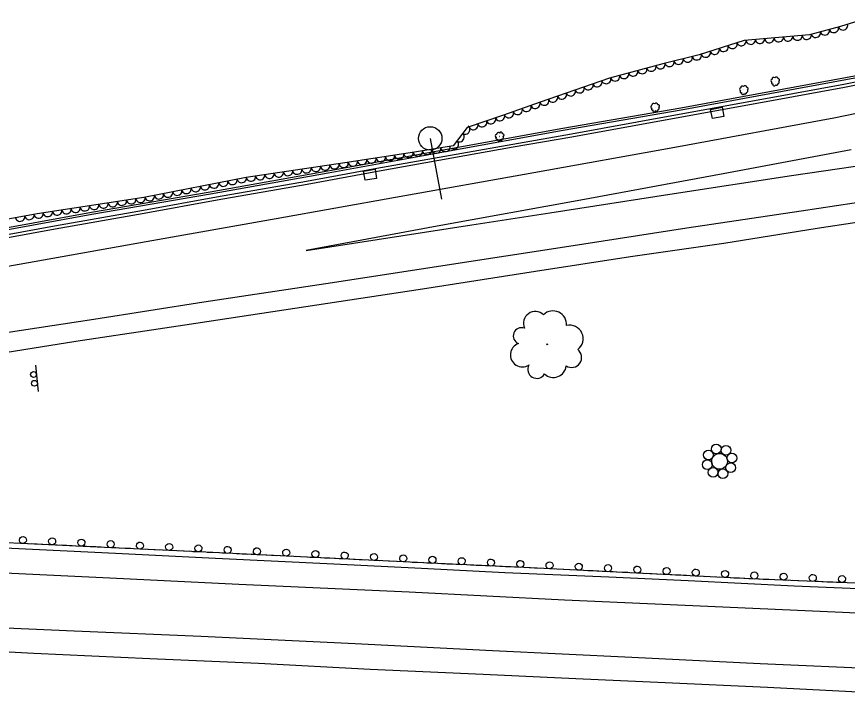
# Model space of a CAD drawing. Extents: x 1722896 to 1754269, y 648279 to 666297.
# Drawn here: x 1738778 to 1739132.5, y 649774.9 to 650063.4 of the extents above; entities that cross this region are included whole.
import ezdxf

# ---------------------------------------------------------------- set-up
doc = ezdxf.new("R2010")
doc.units = 0
for name, color, linetype in [('DESIGN - PUBLIC HEARING - Shapes', 7, 'Continuous'), ('DESIGN - SCRATCH - User 1', 7, 'Continuous'), ('SURVEY - CENTERLINE - Preliminary Text', 7, 'Continuous'), ('SURVEY - DRAINAGE - Natural Features', 7, 'Continuous'), ('SURVEY - DTM - Breaklines', 7, 'Continuous'), ('SURVEY - VEGETATION - Features with Text', 7, 'Continuous')]:
    doc.layers.add(name, color=color, linetype=linetype)

msp = doc.modelspace()

# ---------------------------------------------------------------- linework, layer by layer
at = {"layer": 'DESIGN - PUBLIC HEARING - Shapes'}
for p, q in [((1738954.48, 650011.41), (1738959.36, 649985.4)), ((1738954.52, 650011.4), (1738954.52, 650011.4)), ((1738786.07, 649914.52), (1738787.14, 649903.37))]:
    msp.add_line(p, q, dxfattribs=at)
for centre, radius in [((1738954.48, 650011.41), 5), ((1738785.22, 649910.6), 1.25), ((1738785.57, 649906.86), 1.25)]:
    msp.add_circle(centre, radius, dxfattribs=at)
at = {"layer": 'DESIGN - SCRATCH - User 1'}
for points in [[(1739165.44, 650041.24), (1739130.98, 650034.44), (1739099.17, 650028.57), (1739056.03, 650020.7), (1739014.73, 650013.17), (1738989.7, 650008.86), (1738931.69, 649998.58), (1738901.75, 649993.05), (1738863.31, 649986.3), (1738832.15, 649980.63), (1738794.13, 649973.87), (1738746.76, 649965.29), (1738710.58, 649958.87), (1738666.82, 649951.25), (1738625.37, 649944.07), (1738583.53, 649937.19), (1738528.06, 649928.83), (1738484.21, 649922.86), (1738441.88, 649917.76), (1738411.04, 649914.73)], [(1737899.12, 649907.41), (1737949.36, 649906.26), (1738024.57, 649904.54), (1738102.12, 649902.84), (1738178.13, 649902.74), (1738281.07, 649906.71), (1738433.78, 649919.22), (1738507.8, 649928.18), (1738584.04, 649939.46), (1738634.33, 649947.89), (1738685.27, 649957.14), (1738760.21, 649969.99), (1738810.13, 649979.02), (1738860.7, 649987.79), (1738910.94, 649996.76), (1738961.03, 650005.74), (1739011.25, 650014.86), (1739061.53, 650023.58), (1739137.27, 650037.57)], [(1737899.14, 649908.28), (1737949.38, 649907.13), (1738024.59, 649905.41), (1738102.13, 649903.7), (1738178.11, 649903.61), (1738281.02, 649907.58), (1738433.69, 649920.09), (1738507.68, 649929.04), (1738583.9, 649940.32), (1738634.18, 649948.74), (1738685.12, 649957.99), (1738760.06, 649970.85), (1738809.97, 649979.88), (1738860.55, 649988.64), (1738910.79, 649997.61), (1738960.88, 650006.6), (1739011.1, 650015.71), (1739061.37, 650024.43), (1739137.1, 650038.42)], [(1739165.7, 650039.98), (1739131.22, 650033.18), (1739099.4, 650027.31), (1739056.26, 650019.43), (1739014.95, 650011.9), (1738989.92, 650007.6), (1738931.92, 649997.32), (1738901.98, 649991.79), (1738863.53, 649985.04), (1738832.38, 649979.37), (1738794.36, 649972.61), (1738746.99, 649964.02), (1738710.8, 649957.61), (1738667.04, 649949.99), (1738625.58, 649942.81), (1738583.73, 649935.92), (1738528.24, 649927.56), (1738484.37, 649921.59), (1738442.02, 649916.48), (1738411.15, 649913.46)], [(1739142.73, 649821.22), (1739091.11, 649823.36), (1739042.53, 649825.82), (1738994.48, 649828.17), (1738954.69, 649830.01), (1738907.78, 649832.31), (1738858.79, 649834.68), (1738812.38, 649836.95), (1738764.69, 649839.2), (1738715.76, 649841.44), (1738671.14, 649843.43), (1738607.34, 649846.57), (1738555.24, 649849.07), (1738494.43, 649852), (1738477.8, 649852.85)], [(1738782.85, 649838.34), (1738778.26, 649838.56)], [(1738786.8, 649838.16), (1738784.45, 649838.27)], [(1738789.15, 649838.04), (1738786.8, 649838.16)], [(1738795.34, 649837.75), (1738790.75, 649837.97)], [(1738799.29, 649837.57), (1738796.94, 649837.68)], [(1738801.63, 649837.45), (1738799.29, 649837.57)], [(1738807.83, 649837.16), (1738803.23, 649837.38)], [(1738811.77, 649836.97), (1738809.42, 649837.09)], [(1738814.12, 649836.86), (1738812.38, 649836.95), (1738811.77, 649836.97)], [(1738820.31, 649836.56), (1738815.72, 649836.78)], [(1738824.26, 649836.37), (1738821.91, 649836.48)], [(1738826.6, 649836.25), (1738824.26, 649836.37)], [(1738832.8, 649835.95), (1738828.2, 649836.17)], [(1738836.74, 649835.76), (1738834.39, 649835.87)], [(1738839.09, 649835.64), (1738836.74, 649835.76)], [(1738845.28, 649835.34), (1738840.69, 649835.57)], [(1738849.23, 649835.15), (1738846.88, 649835.26)], [(1738851.57, 649835.03), (1738849.23, 649835.15)], [(1738857.77, 649834.73), (1738853.17, 649834.95)], [(1738861.71, 649834.54), (1738859.36, 649834.65)], [(1738864.06, 649834.43), (1738861.71, 649834.54)], [(1738870.25, 649834.13), (1738865.66, 649834.35)], [(1738874.2, 649833.94), (1738871.85, 649834.05)], [(1738876.54, 649833.82), (1738874.2, 649833.94)], [(1738882.74, 649833.52), (1738878.14, 649833.74)], [(1738886.68, 649833.33), (1738884.33, 649833.44)], [(1738889.03, 649833.22), (1738886.68, 649833.33)], [(1738895.22, 649832.92), (1738890.63, 649833.14)], [(1738899.17, 649832.73), (1738896.82, 649832.84)], [(1738901.52, 649832.61), (1738899.17, 649832.73)], [(1738907.71, 649832.31), (1738903.11, 649832.54)], [(1738911.65, 649832.12), (1738909.31, 649832.23)], [(1738914, 649832), (1738911.65, 649832.12)], [(1738920.19, 649831.7), (1738915.6, 649831.93)], [(1738924.14, 649831.51), (1738921.79, 649831.62)], [(1738926.49, 649831.39), (1738924.14, 649831.51)], [(1738932.68, 649831.09), (1738928.08, 649831.31)], [(1738936.62, 649830.9), (1738934.28, 649831.01)], [(1738938.97, 649830.78), (1738936.62, 649830.9)], [(1738945.16, 649830.48), (1738940.57, 649830.7)], [(1738949.11, 649830.28), (1738946.76, 649830.4)], [(1738951.46, 649830.17), (1738949.11, 649830.28)], [(1738957.65, 649829.87), (1738954.69, 649830.01), (1738953.05, 649830.09)], [(1738961.59, 649829.69), (1738959.25, 649829.8)], [(1738963.94, 649829.58), (1738961.59, 649829.69)], [(1738970.14, 649829.29), (1738965.54, 649829.51)], [(1738974.08, 649829.11), (1738971.73, 649829.22)], [(1738976.43, 649829), (1738974.08, 649829.11)], [(1738982.62, 649828.71), (1738978.03, 649828.93)], [(1738986.57, 649828.53), (1738984.22, 649828.64)], [(1738988.92, 649828.42), (1738986.57, 649828.53)], [(1738995.11, 649828.13), (1738994.48, 649828.17), (1738990.51, 649828.35)], [(1738999.05, 649827.94), (1738996.71, 649828.06)], [(1739001.4, 649827.83), (1738999.05, 649827.94)], [(1739007.59, 649827.53), (1739003, 649827.75)], [(1739011.54, 649827.33), (1739009.19, 649827.45)], [(1739013.89, 649827.22), (1739011.54, 649827.33)], [(1739020.08, 649826.92), (1739015.48, 649827.14)], [(1739024.02, 649826.72), (1739021.68, 649826.84)], [(1739026.37, 649826.61), (1739024.02, 649826.72)], [(1739032.56, 649826.31), (1739027.97, 649826.53)], [(1739036.51, 649826.11), (1739034.16, 649826.23)], [(1739038.86, 649826), (1739036.51, 649826.11)], [(1739045.05, 649825.69), (1739042.53, 649825.82), (1739040.45, 649825.92)], [(1739048.99, 649825.49), (1739046.65, 649825.61)], [(1739051.34, 649825.37), (1739048.99, 649825.49)], [(1739057.53, 649825.06), (1739052.94, 649825.29)], [(1739061.48, 649824.86), (1739059.13, 649824.98)], [(1739063.82, 649824.74), (1739061.48, 649824.86)], [(1739070.02, 649824.43), (1739065.42, 649824.66)], [(1739073.96, 649824.23), (1739071.61, 649824.35)], [(1739076.31, 649824.11), (1739073.96, 649824.23)], [(1739082.5, 649823.8), (1739077.91, 649824.03)], [(1739086.45, 649823.59), (1739084.1, 649823.71)], [(1739088.79, 649823.48), (1739086.45, 649823.59)], [(1739094.99, 649823.2), (1739091.11, 649823.36), (1739090.39, 649823.4)], [(1739098.93, 649823.03), (1739096.58, 649823.13)], [(1739101.28, 649822.94), (1739098.93, 649823.03)], [(1739107.48, 649822.68), (1739102.88, 649822.87)], [(1739111.42, 649822.52), (1739109.07, 649822.61)], [(1739113.77, 649822.42), (1739111.42, 649822.52)], [(1739119.97, 649822.16), (1739115.37, 649822.35)], [(1739123.91, 649822), (1739121.56, 649822.09)], [(1739126.26, 649821.9), (1739123.91, 649822)], [(1739132.45, 649821.64), (1739127.86, 649821.83)]]:
    msp.add_lwpolyline(points, dxfattribs=at)
for centre, start, end in [((1738780.65, 649839.95), 20.5537, 20.5438), ((1738793.14, 649839.36), 20.5537, 20.5438), ((1738805.62, 649838.77), 20.5537, 20.5438), ((1738818.11, 649838.17), 20.4672, 20.4573), ((1738830.59, 649837.56), 20.4672, 20.4573), ((1738843.08, 649836.95), 20.4672, 20.4573), ((1738855.56, 649836.34), 20.4672, 20.4573), ((1738868.05, 649835.73), 20.4882, 20.4784), ((1738880.53, 649835.13), 20.4882, 20.4784), ((1738893.02, 649834.52), 20.4882, 20.4784), ((1738905.51, 649833.92), 20.4882, 20.4784), ((1738917.99, 649833.31), 20.4537, 20.4439), ((1738930.48, 649832.7), 20.4537, 20.4439), ((1738942.96, 649832.09), 20.4537, 20.4439), ((1738955.44, 649831.48), 20.6077, 20.5979), ((1738967.93, 649830.9), 20.6077, 20.5979), ((1738980.42, 649830.32), 20.6077, 20.5979), ((1738992.9, 649829.74), 20.6077, 20.5979), ((1739005.39, 649829.13), 20.4667, 20.4568), ((1739017.88, 649828.52), 20.4667, 20.4568), ((1739030.36, 649827.92), 20.4667, 20.4568), ((1739042.85, 649827.31), 20.3606, 20.3508), ((1739055.33, 649826.67), 20.3606, 20.3508), ((1739067.82, 649826.04), 20.3606, 20.3508), ((1739080.3, 649825.41), 20.3606, 20.3508), ((1739092.77, 649824.79), 20.8834, 20.8736), ((1739105.26, 649824.27), 20.8834, 20.8736), ((1739117.75, 649823.75), 20.8834, 20.8736), ((1739130.24, 649823.24), 20.8834, 20.8736)]:
    msp.add_arc(centre, 1.5, start, end, dxfattribs=at)
at = {"layer": 'SURVEY - CENTERLINE - Preliminary Text'}
for points in [[(1737898.91, 649892.43), (1737953.75, 649891.08), (1738010.41, 649889.37), (1738096.35, 649887.43), (1738152.69, 649887.36), (1738208.69, 649888.47), (1738262.24, 649890.56), (1738310.03, 649893.35), (1738369.39, 649897.57), (1738439.79, 649903.86), (1738518.15, 649913.58), (1738577.48, 649922.72), (1738655.74, 649935.95), (1738714.73, 649946.29), (1738785.46, 649958.86), (1738833.31, 649967.36), (1738888.77, 649977.16), (1738939.63, 649986.35), (1738998.69, 649996.86), (1739058.88, 650007.64), (1739126.66, 650020.17), (1739186.76, 650032.5)], [(1739134.18, 650006.57), (1739079.55, 649996.21), (1739018.72, 649985.01), (1738957.4, 649973.98), (1738901.61, 649963.56), (1738972.2, 649974.46), (1739005.46, 649979.58), (1739056.67, 649987.62), (1739108.63, 649995.59), (1739155.46, 650002.46)], [(1739158.05, 649987.22), (1739112.8, 649980.27), (1739063.98, 649973.11), (1739013.69, 649965.25), (1738959.92, 649957.04), (1738912.75, 649949.67), (1738857.83, 649941.44), (1738810.89, 649934.15), (1738755.64, 649925.66), (1738686.63, 649914.4), (1738626.16, 649904.79), (1738569.17, 649896.8), (1738497.19, 649887.31), (1738429.1, 649879.79), (1738367.68, 649874.16)], [(1739170.4, 649980.59), (1739119.58, 649972.87), (1739079.82, 649966.58), (1739039.97, 649960.89), (1738999.36, 649954.52), (1738951.17, 649947.07), (1738901.37, 649939.43), (1738849.78, 649931.61), (1738803.22, 649924.71), (1738758.68, 649917.58), (1738703.57, 649909.01), (1738647.77, 649901), (1738587.4, 649893.02), (1738529.18, 649885.96), (1738465.42, 649878.68), (1738410.17, 649873.34)], [(1738406.77, 649853.39), (1738441.15, 649852.48), (1738466.25, 649851.24), (1738496.51, 649849.66), (1738536.62, 649847.88), (1738583.32, 649845.4), (1738638.96, 649842.93), (1738684.42, 649840.66), (1738732.36, 649838.23), (1738775.95, 649836.39), (1738820.14, 649834.34), (1738862.92, 649832.21), (1738913.41, 649829.8), (1738950.8, 649827.86), (1738986.3, 649826.12), (1739030.64, 649824.15), (1739064.5, 649822.6), (1739109.84, 649820.41), (1739160.88, 649818.21)], [(1739147.53, 649784.79), (1739095.31, 649787.01), (1739040.47, 649789.8), (1738981.09, 649792.6), (1738922.43, 649795.6), (1738856.74, 649798.72), (1738802.47, 649801.02), (1738744.31, 649803.59), (1738678.28, 649806.87), (1738617.64, 649809.88), (1738556.53, 649812.93), (1738473.08, 649816.94), (1738408.52, 649820.02), (1738312.88, 649824.35), (1738249.49, 649827.18), (1738191.2, 649829.95), (1738123.89, 649833.13), (1738054.3, 649836.42), (1737970.89, 649840.1), (1737912.97, 649842.74)], [(1738409.87, 649843.24), (1738464.17, 649840.75), (1738522.62, 649837.67), (1738593.07, 649834.61), (1738654.13, 649831.49), (1738721.65, 649828.12), (1738775.98, 649825.75), (1738817.74, 649823.73), (1738872.82, 649821.09), (1738945.48, 649817.8), (1739011.8, 649814.44), (1739072.95, 649811.65), (1739130.41, 649809.17), (1739183.71, 649806.62)], [(1739139.92, 649774.88), (1739098.38, 649776.9), (1739054.69, 649778.92), (1739016.65, 649780.65), (1738977.1, 649782.46), (1738928.88, 649784.6), (1738881.2, 649787.17), (1738834.76, 649789.23), (1738785.36, 649791.52), (1738745.56, 649793.66), (1738707.52, 649795.29), (1738660.93, 649797.53), (1738630, 649798.59), (1738590.86, 649800.86), (1738546.95, 649803.11), (1738506.19, 649805.23), (1738466.74, 649806.89), (1738421.11, 649808.98)]]:
    msp.add_lwpolyline(points, dxfattribs=at)
at = {"layer": 'SURVEY - DRAINAGE - Natural Features'}
for p, q in [((1739076.99, 650022.28), (1739076.99, 650022.28)), ((1738928.8, 649995.9), (1738928.8, 649995.9))]:
    msp.add_line(p, q, dxfattribs=at)
for points in [[(1739074.9, 650019.85), (1739074.16, 650023.78), (1739079.07, 650024.71), (1739079.81, 650020.78), (1739074.9, 650019.85)], [(1738926.65, 649993.52), (1738926.01, 649997.47), (1738930.95, 649998.27), (1738931.59, 649994.32), (1738926.65, 649993.52)]]:
    msp.add_lwpolyline(points, dxfattribs=at)
at = {"layer": 'SURVEY - DTM - Breaklines'}
for centre, radius in [((1739073.23, 649876.24), 2.08), ((1739076.53, 649878.78), 2.08), ((1739080.66, 649878.24), 2.08), ((1739072.69, 649872.11), 2.08), ((1739077.96, 649873.52), 3.36), ((1739083.2, 649874.94), 2.08), ((1739075.22, 649868.81), 2.08), ((1739079.36, 649868.27), 2.08), ((1739082.66, 649870.81), 2.08)]:
    msp.add_circle(centre, radius, dxfattribs=at)
at = {"layer": 'SURVEY - VEGETATION - Features with Text'}
msp.add_lwpolyline([(1739143.3, 650063.4), (1739129.52, 650059.2), (1739116.27, 650055.62), (1739088.39, 650053.17), (1739069.29, 650047.01), (1739053.75, 650043.26), (1739031.05, 650037.15), (1739001.42, 650026.83), (1738985.69, 650021.29), (1738970.27, 650016.1), (1738964.28, 650008.19), (1738947.79, 650005.48), (1738917.98, 650000.92), (1738875.91, 649994.72), (1738832.33, 649986.14), (1738786.76, 649979.18), (1738742.94, 649971.29)], dxfattribs=at)
for centre, radius in [((1739101.69, 650035.82), 0.022), ((1739088.31, 650032.11), 0.022), ((1739050.45, 650024.69), 0.022), ((1738984.11, 650012.25), 0.022), ((1739004.35, 649923.47), 0.179)]:
    msp.add_circle(centre, radius, dxfattribs=at)
for centre, radius, start, end in [((1739101.07, 650036.71), 0.719, 47.0107, 184.5349), ((1739102.2, 650036.92), 0.714, 357.9065, 153.745), ((1739087.7, 650033.01), 0.719, 47.0107, 184.5349), ((1739088.83, 650033.22), 0.714, 357.9065, 153.745), ((1739100.44, 650036.03), 0.631, 97.958, 254.7469), ((1739100.49, 650035.05), 0.433, 120.0741, 298.8198), ((1739101.3, 650034.46), 0.629, 160.0948, 353.5145), ((1739102.36, 650034.57), 0.479, 202.7135, 20.0326), ((1739102.72, 650035.41), 0.679, 278.0005, 44.8462), ((1739103.04, 650036.39), 0.527, 288.1594, 103.1597), ((1739087.07, 650032.33), 0.631, 97.958, 254.7469), ((1739087.12, 650031.34), 0.433, 120.0741, 298.8198), ((1739087.92, 650030.75), 0.629, 160.0948, 353.5145), ((1739088.99, 650030.87), 0.479, 202.7135, 20.0326), ((1739089.34, 650031.7), 0.679, 278.0005, 44.8462), ((1739089.66, 650032.68), 0.527, 288.1594, 103.1597), ((1739050.97, 650025.8), 0.714, 357.9065, 153.745), ((1739049.21, 650024.91), 0.631, 97.958, 254.7469), ((1739049.26, 650023.93), 0.433, 120.0741, 298.8198), ((1739049.84, 650025.59), 0.719, 47.0107, 184.5349), ((1739050.06, 650023.33), 0.629, 160.0948, 353.5145), ((1739051.13, 650023.45), 0.479, 202.7135, 20.0326), ((1739051.48, 650024.28), 0.679, 278.0005, 44.8462), ((1739051.8, 650025.26), 0.527, 288.1594, 103.1597), ((1738982.87, 650012.46), 0.631, 97.958, 254.7469), ((1738983.49, 650013.14), 0.719, 47.0107, 184.5349), ((1738984.62, 650013.35), 0.714, 357.9065, 153.745), ((1738985.14, 650011.83), 0.679, 278.0005, 44.8462), ((1738985.46, 650012.81), 0.527, 288.1594, 103.1597), ((1738982.92, 650011.48), 0.433, 120.0741, 298.8198), ((1738983.72, 650010.88), 0.629, 160.0948, 353.5145), ((1738984.78, 650011), 0.479, 202.7135, 20.0326), ((1739006.86, 649931.92), 5.83, 356.1007, 133.6249), ((1738999.36, 649932.39), 5.12, 47.0479, 203.8369), ((1739013.96, 649925.88), 5.79, 306.9965, 102.835), ((1738993.43, 649927.04), 3.51, 69.1641, 247.9097), ((1738993.79, 649918.96), 5.11, 109.1848, 302.6045), ((1739014.83, 649917.87), 4.27, 237.2494, 52.2497), ((1738999.96, 649912.83), 3.89, 151.8034, 329.1226), ((1739007.05, 649914.86), 5.5, 227.0905, 353.9362)]:
    msp.add_arc(centre, radius, start, end, dxfattribs=at)
for centre, major_axis in [((1739126.79, 650058.46), (-1.93, -0.52)), ((1739130.64, 650059.54), (-1.91, -0.58)), ((1739107.2, 650054.82), (-1.99, -0.17)), ((1739111.19, 650055.17), (-1.99, -0.17)), ((1739115.17, 650055.52), (-1.99, -0.17)), ((1739119.07, 650056.37), (-1.93, -0.52)), ((1739122.93, 650057.42), (-1.93, -0.52)), ((1739083.52, 650051.6), (-1.9, -0.61)), ((1739087.33, 650052.83), (-1.9, -0.61)), ((1739091.26, 650053.43), (-1.99, -0.17)), ((1739095.25, 650053.78), (-1.99, -0.17)), ((1739099.23, 650054.12), (-1.99, -0.17)), ((1739103.22, 650054.47), (-1.99, -0.17)), ((1739072.1, 650047.91), (-1.9, -0.61)), ((1739075.91, 650049.14), (-1.9, -0.61)), ((1739079.71, 650050.37), (-1.9, -0.61)), ((1739056.61, 650043.95), (-1.94, -0.47)), ((1739060.5, 650044.88), (-1.94, -0.47)), ((1739064.39, 650045.82), (-1.94, -0.47)), ((1739068.27, 650046.76), (-1.94, -0.47)), ((1739045, 650040.9), (-1.93, -0.52)), ((1739048.86, 650041.94), (-1.93, -0.52)), ((1739052.73, 650042.98), (-1.93, -0.52)), ((1739029.58, 650036.64), (-1.89, -0.66)), ((1739033.41, 650037.79), (-1.93, -0.52)), ((1739037.28, 650038.83), (-1.93, -0.52)), ((1739041.14, 650039.87), (-1.93, -0.52)), ((1739022.03, 650034.01), (-1.89, -0.66)), ((1739025.81, 650035.33), (-1.89, -0.66)), ((1739010.7, 650030.06), (-1.89, -0.66)), ((1739014.48, 650031.38), (-1.89, -0.66)), ((1739018.25, 650032.69), (-1.89, -0.66)), ((1738999.37, 650026.1), (-1.89, -0.66)), ((1739003.14, 650027.43), (-1.89, -0.66)), ((1739006.92, 650028.74), (-1.89, -0.66)), ((1738991.82, 650023.44), (-1.89, -0.66)), ((1738995.6, 650024.77), (-1.89, -0.66)), ((1738980.48, 650019.53), (-1.9, -0.64)), ((1738984.27, 650020.81), (-1.9, -0.64)), ((1738988.05, 650022.12), (-1.89, -0.66)), ((1738969.53, 650015.12), (-1.21, -1.59)), ((1738972.9, 650016.99), (-1.9, -0.64)), ((1738976.69, 650018.26), (-1.9, -0.64)), ((1738967.11, 650011.93), (-1.21, -1.59)), ((1738964.7, 650008.74), (-1.21, -1.59)), ((1738945.23, 650005.09), (-1.98, -0.3)), ((1738949.18, 650005.71), (-1.97, -0.32)), ((1738953.13, 650006.35), (-1.97, -0.32)), ((1738957.07, 650007), (-1.97, -0.32)), ((1738961.02, 650007.65), (-1.97, -0.32)), ((1738921.5, 650001.46), (-1.98, -0.3)), ((1738925.46, 650002.07), (-1.98, -0.3)), ((1738929.41, 650002.67), (-1.98, -0.3)), ((1738933.37, 650003.27), (-1.98, -0.3)), ((1738937.32, 650003.88), (-1.98, -0.3)), ((1738941.27, 650004.48), (-1.98, -0.3)), ((1738897.76, 649997.94), (-1.98, -0.29)), ((1738901.72, 649998.53), (-1.98, -0.29)), ((1738905.68, 649999.11), (-1.98, -0.29)), ((1738909.63, 649999.69), (-1.98, -0.29)), ((1738913.59, 650000.28), (-1.98, -0.29)), ((1738917.55, 650000.86), (-1.98, -0.29)), ((1738874.03, 649994.35), (-1.96, -0.39)), ((1738877.98, 649995.03), (-1.98, -0.29)), ((1738881.93, 649995.61), (-1.98, -0.29)), ((1738885.89, 649996.19), (-1.98, -0.29)), ((1738889.85, 649996.78), (-1.98, -0.29)), ((1738893.81, 649997.36), (-1.98, -0.29)), ((1738858.34, 649991.26), (-1.96, -0.39)), ((1738862.26, 649992.03), (-1.96, -0.39)), ((1738866.19, 649992.81), (-1.96, -0.39)), ((1738870.11, 649993.58), (-1.96, -0.39)), ((1738838.71, 649987.39), (-1.96, -0.39)), ((1738842.64, 649988.17), (-1.96, -0.39)), ((1738846.56, 649988.94), (-1.96, -0.39)), ((1738850.49, 649989.71), (-1.96, -0.39)), ((1738854.41, 649990.49), (-1.96, -0.39)), ((1738815.04, 649983.5), (-1.98, -0.3)), ((1738818.99, 649984.1), (-1.98, -0.3)), ((1738822.95, 649984.7), (-1.98, -0.3)), ((1738826.9, 649985.31), (-1.98, -0.3)), ((1738830.85, 649985.91), (-1.98, -0.3)), ((1738834.79, 649986.62), (-1.96, -0.39)), ((1738795.27, 649980.48), (-1.98, -0.3)), ((1738799.22, 649981.08), (-1.98, -0.3)), ((1738803.17, 649981.68), (-1.98, -0.3)), ((1738807.13, 649982.29), (-1.98, -0.3)), ((1738811.08, 649982.89), (-1.98, -0.3)), ((1738779.48, 649977.87), (-1.97, -0.35)), ((1738783.42, 649978.58), (-1.97, -0.35)), ((1738787.36, 649979.27), (-1.98, -0.3)), ((1738791.31, 649979.87), (-1.98, -0.3))]:
    msp.add_ellipse(centre, major_axis=major_axis, ratio=0.940188, start_param=0, end_param=3.141593, dxfattribs=at)

doc.saveas('drawing.dxf')
